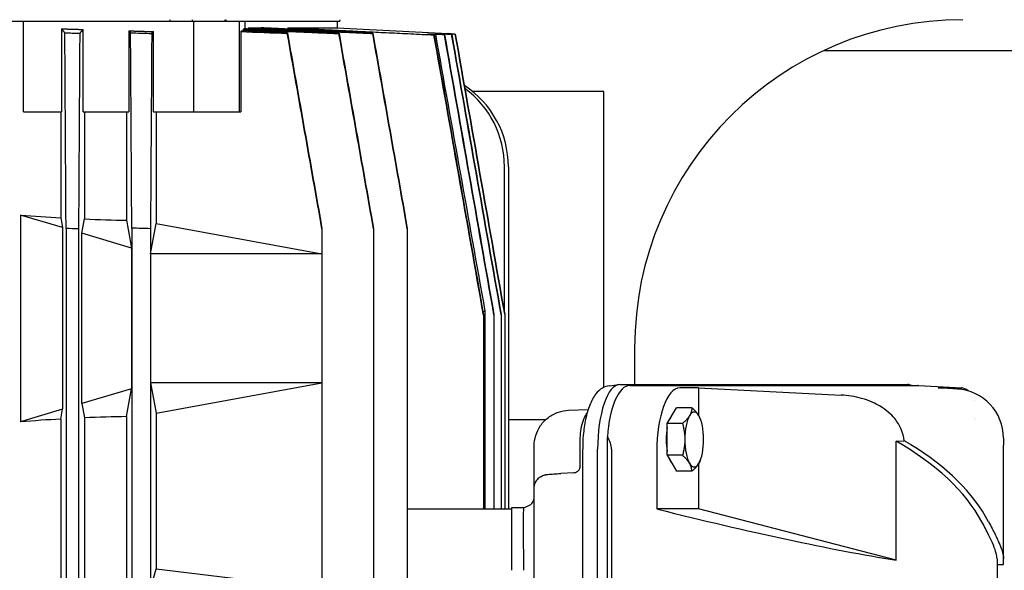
# Model space of a CAD drawing. Header units: inches. Extents: x 5 to 1128, y -85 to 748.
# Tile 312 of 656: x 421 to 433, y 605 to 612. Entities that reach past the tile are written whole.
import ezdxf

# ---------------------------------------------------------------- set-up
doc = ezdxf.new("R2010")
doc.units = ezdxf.units.IN
doc.header["$LTSCALE"] = 32
doc.header["$MEASUREMENT"] = 0
doc.layers.add('Dimension (ANSI)', color=7, linetype='Continuous', lineweight=25)
doc.layers.add('Visible (ANSI)', color=7, linetype='Continuous', lineweight=30)
doc.styles.add('Note Text (ANSI)', font='tahoma.ttf')
doc.dimstyles.new('SB Fraction-16 (ANSI)', dxfattribs={"dimscale": 32, "dimtxt": 0.125, "dimasz": 0.098425, "dimexe": 0.125, "dimexo": 0.0625, "dimgap": 0.031496, "dimtad": 0, "dimtih": 1, "dimtoh": 1, "dimdec": 4, "dimrnd": 1e-08, "dimzin": 0, "dimdsep": 46, "dimlunit": 5, "dimtxsty": 'Note Text (ANSI)', "dimcen": 0.09, "dimdle": 0.393701, "dimclrd": 256, "dimclre": 256, "dimclrt": 256, "dimadec": 0, "dimazin": 3, "dimtfac": 0.96, "dimtofl": 0, "dimtmove": 0, "dimatfit": 3, "dimfxl": 1, "dimfrac": 2, "dimtolj": 1, "dimtzin": 12, "dimlwd": -1, "dimlwe": -1, "dimarcsym": 0})

# ---------------------------------------------------------------- blocks, each defined once
blk = doc.blocks.new('*D19')
at = {"layer": 'Defpoints', "color": 0, "transparency": 16777216}
for p in [(484.781, 699.94), (324.685, 555.94), (484.781, 555.94)]:
    blk.add_point(p, dxfattribs=at)
at = {"layer": 'Dimension (ANSI)', "transparency": 16777216}
for p, q in [((482.781, 699.94), (320.685, 699.94)), ((324.685, 696.79), (324.685, 635.454)), ((324.685, 559.089), (324.685, 629.425)), ((482.781, 555.94), (320.685, 555.94))]:
    blk.add_line(p, q, dxfattribs=at)
for points in [[(324.16, 696.79), (325.21, 696.79), (324.685, 699.94)], [(324.16, 559.089), (325.21, 559.089), (324.685, 555.94)]]:
    blk.add_solid(points, dxfattribs=at)
at = {"layer": 'Dimension (ANSI)', "transparency": 16777216, "insert": (320.552, 634.446), "char_height": 4, "attachment_point": 1, "style": 'Note Text (ANSI)'}
blk.add_mtext('\\A1;144', dxfattribs=at)

msp = doc.modelspace()

# ---------------------------------------------------------------- linework, layer by layer
at = {"layer": 'Visible (ANSI)'}
for p, q in [((425.37533, 611.79411), (425.37641, 611.81478)), ((421.58414, 611.79411), (413.35213, 611.79411)), ((421.51607, 610.69175), (421.51607, 611.79411)), ((423.59268, 611.79411), (421.58414, 611.79411)), ((421.98141, 611.70303), (421.98141, 610.69175)), ((422.2441, 610.69175), (422.2441, 611.69561)), ((423.59268, 610.69175), (423.59268, 611.79411)), ((424.14946, 611.79411), (423.59268, 611.79411)), ((424.2196, 611.79411), (424.14946, 611.79411)), ((424.14946, 610.69175), (424.14946, 611.79411)), ((424.19655, 611.69561), (424.19655, 611.67797)), ((425.37533, 611.79411), (424.2196, 611.79411)), ((424.22197, 611.7023), (424.22197, 611.79411)), ((424.25534, 611.71537), (424.25534, 611.70081)), ((424.25534, 611.71537), (424.41357, 611.71537)), ((424.73932, 611.71537), (425.34215, 611.71537)), ((424.73932, 611.71537), (424.73932, 611.69996)), ((425.34215, 611.79411), (425.34215, 611.71537)), ((425.34215, 611.71537), (426.69539, 611.64445)), ((422.80378, 611.67879), (422.80378, 610.69175)), ((423.10063, 610.69175), (423.10063, 611.66936)), ((424.16664, 611.66936), (424.16664, 610.69175)), ((426.63564, 611.64247), (426.63669, 611.63657)), ((426.73775, 611.63855), (426.65205, 611.64303)), ((426.68667, 611.64416), (426.78125, 611.63922)), ((426.68667, 611.64416), (426.6872, 611.64119)), ((426.69539, 611.64445), (426.69212, 611.64434)), ((426.78141, 611.63966), (426.69212, 611.64434)), ((426.69539, 611.64445), (426.69544, 611.64417)), ((426.78125, 611.63922), (426.78141, 611.63966)), ((431.27716, 611.43978), (438.46813, 611.43978)), ((428.59313, 610.93978), (426.9915, 610.93978)), ((428.59313, 607.33225), (428.59313, 610.93978)), ((421.51607, 610.69175), (421.98141, 610.69175)), ((421.97168, 610.69175), (421.97168, 609.39964)), ((422.2441, 610.69175), (422.80378, 610.69175)), ((422.2609, 610.69175), (422.2609, 609.38494)), ((422.77271, 610.69175), (422.77271, 609.36911)), ((423.10063, 610.69175), (423.59268, 610.69175)), ((423.1366, 610.69175), (423.1366, 609.3287)), ((423.59268, 610.69175), (424.14946, 610.69175)), ((424.14946, 610.69175), (424.16664, 610.69175)), ((427.38134, 608.23698), (427.38134, 610.02246)), ((427.42876, 610.02246), (427.42876, 605.84923)), ((421.48279, 609.43265), (421.48279, 606.91148)), ((421.99296, 609.28018), (421.48279, 609.43265)), ((421.97168, 609.39964), (421.99296, 609.28018)), ((422.2275, 609.21008), (422.2609, 609.38494)), ((422.77271, 609.36911), (422.83327, 609.02904)), ((423.06608, 608.95946), (423.1366, 609.3287)), ((423.1366, 609.3287), (425.15592, 608.95946)), ((421.99296, 609.28018), (421.99296, 607.06395)), ((422.03656, 609.26767), (422.03656, 594.87173)), ((422.18863, 609.26359), (422.18863, 594.87581)), ((422.2275, 607.13405), (422.2275, 609.21008)), ((422.83327, 609.02904), (422.2275, 609.21008)), ((422.83797, 609.27317), (422.83797, 594.86623)), ((423.06608, 609.26591), (423.06608, 608.95946)), ((425.15592, 609.26591), (425.15592, 609.27317)), ((425.15592, 609.26591), (425.15592, 608.95946)), ((425.78484, 609.26359), (425.78484, 609.26767)), ((425.78484, 609.26359), (425.78484, 597.07661)), ((426.19693, 609.26352), (426.19693, 609.26691)), ((426.19693, 609.26352), (426.19693, 594.87588)), ((422.83327, 609.02904), (422.83327, 607.31508)), ((423.06608, 608.95946), (423.06608, 607.38466)), ((425.15592, 608.95946), (423.06608, 608.95946)), ((425.15592, 608.95946), (425.15592, 607.38466)), ((427.12577, 608.21256), (427.12577, 608.215)), ((427.12577, 608.21256), (427.12577, 605.84923)), ((427.14302, 608.26219), (427.14302, 605.84923)), ((427.25247, 608.21693), (427.25247, 608.21872)), ((427.25247, 608.21693), (427.25247, 605.84923)), ((427.34024, 608.22011), (427.34024, 608.22118)), ((427.34024, 608.22011), (427.34024, 605.84923)), ((427.38394, 608.22188), (427.38394, 608.22224)), ((427.38394, 608.22188), (427.38394, 605.84923)), ((428.96813, 607.81478), (428.96813, 607.36498)), ((423.06608, 607.38466), (423.1366, 607.01542)), ((423.06608, 607.38466), (423.06608, 596.75474)), ((425.15592, 607.38466), (423.06608, 607.38466)), ((423.1366, 607.01542), (425.15592, 607.38466)), ((425.15592, 607.38466), (425.15592, 597.38289)), ((422.83327, 607.31508), (422.2275, 607.13405)), ((422.77271, 606.97501), (422.83327, 607.31508)), ((428.65998, 607.35144), (428.77578, 607.3644)), ((428.78608, 607.36498), (432.29822, 607.36498)), ((428.91201, 607.35458), (432.4249, 607.35458)), ((429.74786, 607.32466), (429.51951, 607.32466)), ((429.74786, 607.32466), (431.48483, 607.23639)), ((429.74786, 607.32466), (429.74786, 606.99158)), ((432.43015, 607.35443), (432.95635, 607.32451)), ((432.90325, 607.31014), (432.66829, 607.32466)), ((432.66829, 607.32466), (432.95111, 607.32466)), ((422.2275, 607.13405), (422.2609, 606.95919)), ((421.99296, 607.06395), (421.48279, 606.91148)), ((421.97168, 606.94448), (421.99296, 607.06395)), ((423.1366, 607.01542), (423.1366, 605.11728)), ((428.16175, 607.05158), (428.40075, 607.06063)), ((429.36532, 606.88889), (429.47978, 607.0821)), ((429.66626, 607.0821), (429.47978, 607.0821)), ((421.97168, 606.94448), (421.97168, 597.19492)), ((422.2609, 606.95919), (422.2609, 597.18021)), ((422.77271, 606.97501), (422.77271, 597.16439)), ((427.42876, 606.93978), (427.88707, 606.93978)), ((429.36532, 606.50248), (429.36532, 606.88889)), ((429.55181, 606.88889), (429.36532, 606.88889)), ((429.76651, 606.95546), (429.76512, 606.95875)), ((433.11357, 606.95064), (433.11355, 606.95062)), ((428.30426, 606.37593), (428.30426, 606.67656)), ((428.63552, 597.41322), (428.63552, 606.72618)), ((432.15443, 606.67419), (432.2545, 606.67919)), ((432.15443, 605.22398), (432.15443, 606.67419)), ((433.46475, 606.71316), (433.46475, 606.62832)), ((427.74372, 606.10256), (427.74372, 606.61751)), ((428.33449, 597.56183), (428.33449, 606.57758)), ((428.51677, 597.56183), (428.51677, 606.57758)), ((428.68651, 606.57745), (428.68651, 597.56195)), ((429.23805, 606.55029), (429.23805, 605.84923)), ((433.46475, 605.24119), (433.46475, 606.62832)), ((429.36532, 606.50248), (429.47978, 606.30927)), ((429.55181, 606.50248), (429.36532, 606.50248)), ((429.76651, 606.43591), (429.76512, 606.43262)), ((428.22742, 606.2894), (428.06718, 606.28035)), ((428.22742, 606.2894), (428.22743, 606.2894)), ((429.66626, 606.30927), (429.47978, 606.30927)), ((429.74786, 606.39979), (429.74786, 605.84923)), ((427.74372, 598.03684), (427.74372, 606.10256)), ((426.19693, 605.84923), (427.46813, 605.84923)), ((427.46813, 605.86145), (427.46813, 605.84923)), ((427.61503, 605.86145), (427.46813, 605.86145)), ((427.46813, 605.84923), (427.46813, 605.23781)), ((427.61503, 605.86145), (427.67176, 605.88553)), ((429.74786, 605.84923), (429.23805, 605.84923)), ((429.25216, 605.84568), (429.23805, 605.84923)), ((432.15443, 605.22398), (429.74786, 605.84923)), ((427.46813, 605.23781), (427.46813, 605.1004)), ((433.38601, 605.24119), (433.38601, 604.58545)), ((433.46475, 605.17286), (433.46475, 605.24119)), ((423.08623, 604.94372), (423.1366, 605.11728)), ((423.1366, 605.11728), (424.579, 604.94372)), ((433.38601, 605.17286), (433.46475, 605.17286))]:
    msp.add_line(p, q, dxfattribs=at)
for centre, radius, start, end in [((432.96813, 607.81478), 4, 90, 180), ((415.81196, 374.54135), 234.80884, 88.4438347, 88.4809565), ((414.24926, 335.99714), 273.41096, 88.1520335, 88.1998614), ((427.62561, 605.99425), 0.11811, 293, 0)]:
    msp.add_arc(centre, radius, start, end, dxfattribs=at)
for centre, major_axis, ratio, start_param, end_param in [((321.35658, 587.38482), (97.3801, 38.84522), 0.99558784, 6.13799153, 6.13819507), ((425.4086, 587.38482), (9.14311, 104.44251), 0.03476669, 1.3377455, 1.33794904), ((415.87538, 378.29334), (233.65248, 13.34579), 0.99743829, 1.48684371, 1.48761953), ((408.68103, 378.29333), (16.71382, 233.43573), 0.00407914, 0.02626653, 0.02704234), ((397.11195, 402.94196), (28.6813, 208.75665), 0.00219871, 0.02184936, 0.02271084), ((374.21068, 424.82364), (52.32202, 186.83099), 0.00103872, 0.01591072, 0.01691186), ((370.42962, 438.39102), (56.22475, 173.25602), 0.00039213, 0.01147477, 0.01254094), ((368.32059, 447.54365), (58.41857, 164.09856), 0.00008476, 0.00671054, 0.0078253), ((426.24726, 610.02246), (-1.18151, 0), 0.99965732, 3.14159265, 4.13512384), ((426.19902, 610.02246), (-1.18232, 0), 0.99897186, 3.14159265, 4.07914176), ((417.46813, 611.4767), (-7.86896, 1.54437), 0.18267581, 2.14165677, 2.21551551), ((417.46813, 611.4767), (-7.86896, 1.54437), 0.18267581, 2.26103047, 2.34581184), ((426.11072, 608.23035), (-1.16489, -0.03617), 0.00038166, 2.61461743, 2.65982293), ((428.78608, 606.57758), (0, 0.7874), 0.34202014, 0, 1.57079633), ((428.91714, 606.56609), (-0.00591, 0.78848), 0.36339547, 6.28046128, 7.64680423), ((429.52464, 606.53618), (0.00591, -0.78848), 0.36339547, 3.13886862, 4.69176404), ((432.29822, 606.57758), (0, 0.7874), 0.34202014, 6.12047434, 6.28318531), ((432.42417, 606.56609), (0.00084, 0.78848), 0.34201852, 6.26410592, 6.28354816), ((432.8742, 606.72057), (-0.41622, 0.42423), 0.98752761, 3.93025224, 5.45184901), ((432.95037, 606.53618), (0.00084, 0.78848), 0.34201852, 5.97534657, 6.28354816), ((432.95037, 606.53618), (0.00084, 0.78848), 0.34201852, 5.6440112, 5.64401341), ((429.69435, 606.69569), (0, 0.33465), 0.34202014, 5.75958653, 6.80678408), ((417.46813, 604.86743), (-7.86896, -1.54437), 0.18267581, 4.0676698, 4.14152854), ((417.46813, 604.86743), (-7.86896, -1.54437), 0.18267581, 3.93737346, 4.02215484), ((429.45758, 606.69569), (0, 0.30709), 0.34202014, 0.34487504, 0.70232251), ((429.69435, 606.69569), (0, 0.33465), 0.34202014, 0.52359878, 1.57079633), ((429.69435, 606.69569), (0, -0.33465), 0.34202014, 1.57079633, 2.61799388), ((433.19534, 606.69569), (0, 0.33465), 0.34202014, 0.7383982, 0.73855466), ((429.45758, 606.69569), (0, 0.30709), 0.34202014, 1.0725023, 2.06909035), ((425.74789, 606.72217), (-2.93833, 0.1559), 0.26757479, 3.15578807, 3.34234054), ((429.69435, 606.69569), (0, 0.33465), 0.34202014, 1.57079633, 2.61799388), ((429.69435, 606.69569), (0, -0.33465), 0.34202014, 0.52359878, 1.57079633), ((429.25216, 604.99322), (-4.13386, 0), 0.57103242, 3.44167577, 3.93408264), ((429.25216, 604.99322), (-4.2126, 0), 0.57103242, 3.43589721, 3.89100269), ((429.45758, 606.69569), (0, -0.30709), 0.34202014, 5.5808628, 5.93831026), ((429.69435, 606.69569), (0, -0.33465), 0.34202014, 5.75958653, 6.80678408), ((428.35013, 606.2094), (-0.07517, 0.1011), 0.00689608, 6.28300239, 6.28411933), ((427.63349, 604.97111), (0.01835, -0.89036), 0.01792426, 3.14876884, 3.8575319), ((429.25216, 606.22452), (-4.13287, 1.0489), 0.08613948, 1.59265447, 2.37096082), ((427.63349, 604.97111), (0.01835, -0.89036), 0.01792426, 3.8575319, 4.56629496)]:
    msp.add_ellipse(centre, major_axis=major_axis, ratio=ratio, start_param=start_param, end_param=end_param, dxfattribs=at)
for points, weights in [([(423.57847, 611.79411), (423.57884, 611.80444), (423.57921, 611.81478)], [1.00000000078, 1.00000000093, 1.00000000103]), ([(423.97577, 611.79411), (423.97666, 611.80444), (423.97755, 611.81478)], [1.00000000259, 1.0000000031, 1.00000000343]), ([(421.98141, 611.70303), (422.11162, 611.69943), (422.2441, 611.69561)], [1.12922777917, 1.12408065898, 1.11866819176]), ([(421.98141, 611.70303), (422.00046, 611.67872), (422.02186, 611.65034)], [1.123915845, 1.08335399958, 1.03952749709]), ([(422.20337, 611.64556), (422.22485, 611.67263), (422.2441, 611.69561)], [1.03141966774, 1.07030953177, 1.10570106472]), ([(424.19655, 611.69561), (424.20118, 611.69943), (424.20572, 611.70303)], [1.11866819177, 1.12408065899, 1.12922777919]), ([(424.19655, 611.69561), (424.74787, 611.67263), (425.36299, 611.64556)], [1.10570106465, 1.0703095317, 1.03141966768]), ([(425.36408, 611.65034), (424.75109, 611.67872), (424.20572, 611.70303)], [1.03952749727, 1.08335399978, 1.12391584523]), ([(424.25534, 611.71537), (424.95661, 611.68434), (425.77543, 611.64621)], [1.14680766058, 1.09331136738, 1.03403279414]), ([(425.77637, 611.65016), (425.04507, 611.68563), (424.41357, 611.71537)], [1.0422886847, 1.10154062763, 1.15666365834]), ([(424.73932, 611.71537), (425.54604, 611.6769), (426.52194, 611.62884)], [1.20584188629, 1.13133464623, 1.05027588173]), ([(422.80378, 611.67879), (422.95066, 611.67421), (423.10063, 611.66936)], [1.06384136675, 1.05786121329, 1.05160544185]), ([(424.16664, 611.66936), (424.17188, 611.67421), (424.17701, 611.67879)], [1.05160544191, 1.05786121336, 1.06384136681]), ([(426.52299, 611.63185), (426.48103, 611.63398), (426.43942, 611.63608)], [1.05883270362, 1.06244952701, 1.06605773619]), ([(426.64989, 611.63588), (426.60781, 611.63806), (426.5661, 611.64021)], [1.08142586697, 1.08550228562, 1.08957216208]), ([(426.63564, 611.64247), (426.68618, 611.63986), (426.73726, 611.63723)], [1.10144920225, 1.0964560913, 1.09145309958]), ([(429.66626, 607.0821), (429.66368, 607.03033), (429.63712, 606.9855)], [1.92128718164, 2.06989926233, 2.06989926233]), ([(429.75158, 606.9855), (429.72502, 607.03033), (429.66626, 607.0821)], [1.99985792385, 1.99985792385, 1.85627458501]), ([(429.63712, 606.9855), (429.61056, 606.94066), (429.55181, 606.88889)], [1.99985792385, 1.99985792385, 1.85627458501]), ([(429.55181, 606.88889), (429.5799, 606.78535), (429.5799, 606.69569)], [1.66293555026, 1.79156406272, 1.79156406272]), ([(429.76512, 606.95875), (429.75945, 606.97221), (429.75158, 606.9855)], [1.98724669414, 1.99985792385, 1.99985792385]), ([(429.5799, 606.69569), (429.5799, 606.60602), (429.55181, 606.50248)], [1.79156406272, 1.79156406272, 1.66293555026]), ([(429.63712, 606.40587), (429.61056, 606.45071), (429.55181, 606.50248)], [1.99985792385, 1.99985792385, 1.85627458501]), ([(429.66626, 606.30927), (429.66368, 606.36104), (429.63712, 606.40587)], [1.92128718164, 2.06989926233, 2.06989926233]), ([(429.75158, 606.40587), (429.72502, 606.36104), (429.66626, 606.30927)], [1.99985792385, 1.99985792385, 1.85627458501]), ([(429.76512, 606.43262), (429.75945, 606.41916), (429.75158, 606.40587)], [1.98724669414, 1.99985792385, 1.99985792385])]:
    msp.add_rational_spline(points, weights, degree=2, dxfattribs=at)
for points, knots in [([(422.03656, 609.26767), (422.03411, 609.66477), (422.03166, 610.06187), (422.02676, 610.85609), (422.02431, 611.25321), (422.02186, 611.65034)], [0, 0, 0, 0, 3.07285271, 3.07285271, 6.14569819, 6.14569819, 6.14569819, 6.14569819]), ([(422.20337, 611.64556), (422.20091, 611.24856), (422.19846, 610.85156), (422.19355, 610.05757), (422.19109, 609.66057), (422.18863, 609.26359)], [0, 0, 0, 0, 3.07222542, 3.07222542, 6.1444506, 6.1444506, 6.1444506, 6.1444506]), ([(422.83797, 609.27317), (422.83551, 609.67012), (422.83306, 610.06707), (422.82816, 610.861), (422.82572, 611.25797), (422.82327, 611.65495)], [0, 0, 0, 0, 3.07176081, 3.07176081, 6.14350714, 6.14350714, 6.14350714, 6.14350714]), ([(422.82327, 611.65495), (422.8662, 611.65362), (422.90913, 611.65229), (422.99498, 611.6496), (423.03791, 611.64825), (423.08084, 611.64689)], [-0.654566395, -0.654566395, -0.654566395, -0.654566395, -0.327294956, -0.327294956, -0.00002352, -0.00002352, -0.00002352, -0.00002352]), ([(423.08084, 611.64689), (423.07838, 611.25004), (423.07592, 610.85321), (423.071, 610.05955), (423.06854, 609.66273), (423.06608, 609.26591)], [0, 0, 0, 0, 3.07114256, 3.07114256, 6.1422854, 6.1422854, 6.1422854, 6.1422854]), ([(424.73341, 611.64689), (424.73369, 611.64825), (424.73398, 611.6496), (424.73454, 611.65229), (424.73483, 611.65362), (424.73511, 611.65495)], [-0.654581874, -0.654581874, -0.654581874, -0.654581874, -0.327309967, -0.327309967, -0.000038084, -0.000038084, -0.000038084, -0.000038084]), ([(425.15592, 609.26591), (425.08544, 609.66273), (425.01499, 610.05955), (424.87415, 610.85321), (424.80376, 611.25004), (424.73341, 611.64689)], [0, 0, 0, 0, 3.07114779, 3.07114779, 6.14230411, 6.14230411, 6.14230411, 6.14230411]), ([(424.73511, 611.65495), (424.80515, 611.25797), (424.87524, 610.861), (425.01551, 610.06707), (425.08569, 609.67012), (425.15592, 609.27317)], [0, 0, 0, 0, 3.07176687, 3.07176687, 6.14353477, 6.14353477, 6.14353477, 6.14353477]), ([(425.78484, 609.26359), (425.71448, 609.66057), (425.64415, 610.05757), (425.50354, 610.85156), (425.43325, 611.24856), (425.36299, 611.64556)], [0, 0, 0, 0, 3.0722279, 3.0722279, 6.14445907, 6.14445907, 6.14445907, 6.14445907]), ([(425.36408, 611.65034), (425.43413, 611.25321), (425.50422, 610.85609), (425.64447, 610.06187), (425.71464, 609.66477), (425.78484, 609.26767)], [0.00000001, 0.00000001, 0.00000001, 0.00000001, 3.07285421, 3.07285421, 6.14570848, 6.14570848, 6.14570848, 6.14570848]), ([(426.19693, 609.26352), (426.12664, 609.66063), (426.05638, 610.05775), (425.91588, 610.85197), (425.84564, 611.24909), (425.77543, 611.64621)], [0, 0, 0, 0, 3.07303087, 3.07303087, 6.14606472, 6.14606472, 6.14606472, 6.14606472]), ([(425.77637, 611.65016), (425.84641, 611.25295), (425.91648, 610.85573), (426.05666, 610.06132), (426.12678, 609.66411), (426.19693, 609.26691)], [0, 0, 0, 0, 3.07352424, 3.07352424, 6.14704694, 6.14704694, 6.14704694, 6.14704694]), ([(426.43942, 611.63608), (426.45791, 611.63668), (426.47543, 611.63724), (426.50846, 611.63831), (426.524, 611.63881), (426.53853, 611.63928)], [-1.52993995, -1.52993995, -1.52993995, -1.52993995, -0.7653633, -0.7653633, -0.000001, -0.000001, -0.000001, -0.000001]), ([(427.12577, 608.21256), (427.0251, 608.78192), (426.92444, 609.35132), (426.72317, 610.49006), (426.62254, 611.05947), (426.52194, 611.62884)], [0, 0, 0, 0, 4.40589885, 4.40589885, 8.81180218, 8.81180218, 8.81180218, 8.81180218]), ([(426.52299, 611.63185), (426.62339, 611.06239), (426.72383, 610.49287), (426.92474, 609.35396), (427.02524, 608.78445), (427.12577, 608.215)], [0, 0, 0, 0, 4.40633725, 4.40633725, 8.81266552, 8.81266552, 8.81266552, 8.81266552]), ([(426.53853, 611.63928), (426.63934, 611.0765), (426.74014, 610.51355), (426.94162, 609.38796), (427.04235, 608.825), (427.14302, 608.26219)], [-8.71342792, -8.71342792, -8.71342792, -8.71342792, -4.35672902, -4.35672902, -0.00000245, -0.00000245, -0.00000245, -0.00000245]), ([(426.5661, 611.64021), (426.57987, 611.64066), (426.59256, 611.64107), (426.61573, 611.64182), (426.62625, 611.64216), (426.63564, 611.64247)], [-1.59960857, -1.59960857, -1.59960857, -1.59960857, -0.8001037, -0.8001037, -0.000001, -0.000001, -0.000001, -0.000001]), ([(427.25247, 608.21693), (427.1519, 608.78637), (427.05132, 609.35586), (426.85021, 610.49475), (426.74965, 611.06424), (426.6491, 611.63369)], [0, 0, 0, 0, 4.40638072, 4.40638072, 8.81276649, 8.81276649, 8.81276649, 8.81276649]), ([(426.64989, 611.63588), (426.75028, 611.06638), (426.8507, 610.49679), (427.05155, 609.35779), (427.15201, 608.78821), (427.25247, 608.21872)], [0, 0, 0, 0, 4.40663746, 4.40663746, 8.81326146, 8.81326146, 8.81326146, 8.81326146]), ([(426.65205, 611.64303), (426.66, 611.64329), (426.66686, 611.64351), (426.6784, 611.64389), (426.68309, 611.64404), (426.68667, 611.64416)], [-1.59270066, -1.59270066, -1.59270066, -1.59270066, -0.79652385, -0.79652385, -0.000001, -0.000001, -0.000001, -0.000001]), ([(427.34024, 608.22011), (427.23974, 608.78963), (427.13924, 609.35915), (426.93825, 610.49819), (426.83776, 611.06771), (426.73726, 611.63723)], [0, 0, 0, 0, 4.40686729, 4.40686729, 8.81373458, 8.81373458, 8.81373458, 8.81373458]), ([(426.73775, 611.63855), (426.83814, 611.06902), (426.93856, 610.49939), (427.13938, 609.36034), (427.23981, 608.79071), (427.34024, 608.22118)], [0, 0, 0, 0, 4.40678172, 4.40678172, 8.81354419, 8.81354419, 8.81354419, 8.81354419]), ([(427.38394, 608.22188), (427.28349, 608.79144), (427.18305, 609.36099), (426.98215, 610.50011), (426.8817, 611.06966), (426.78125, 611.63922)], [0, 0, 0, 0, 4.40707979, 4.40707979, 8.81415958, 8.81415958, 8.81415958, 8.81415958]), ([(426.78141, 611.63966), (426.88183, 611.07009), (426.98225, 610.50052), (427.18309, 609.36138), (427.28352, 608.79181), (427.38394, 608.22224)], [0, 0, 0, 0, 4.40714876, 4.40714876, 8.81429232, 8.81429232, 8.81429232, 8.81429232]), ([(428.65998, 607.35144), (428.62899, 607.34797), (428.59994, 607.33724), (428.543, 607.30393), (428.51763, 607.27932), (428.46453, 607.21251), (428.44057, 607.16664), (428.39971, 607.06334), (428.38317, 607.00577), (428.35701, 606.88142), (428.34747, 606.81467), (428.33686, 606.69059), (428.33449, 606.63409), (428.33449, 606.57758)], [3.1798568, 3.1798568, 3.1798568, 3.1798568, 3.33908853, 3.33908853, 3.54795322, 3.54795322, 3.85445966, 3.85445966, 4.16096609, 4.16096609, 4.46747253, 4.46747253, 4.71238898, 4.71238898, 4.71238898, 4.71238898]), ([(432.2545, 606.67919), (432.24967, 606.72779), (432.23716, 606.77521), (432.19798, 606.86702), (432.17102, 606.91034), (432.09445, 607.00433), (432.0344, 607.05829), (431.90679, 607.13344), (431.83519, 607.1693), (431.65363, 607.21941), (431.56905, 607.23211), (431.48483, 607.23639)], [0.000001, 0.000001, 0.000001, 0.000001, 0.37213714, 0.37213714, 0.76039273, 0.76039273, 1.30123963, 1.30123963, 1.62511377, 1.62511377, 1.88706518, 1.88706518, 1.88706518, 1.88706518]), ([(427.76258, 606.7439), (427.77574, 606.78707), (427.79592, 606.82852), (427.84771, 606.90302), (427.88025, 606.93676), (427.95399, 606.99241), (427.9963, 607.01465), (428.07946, 607.0425), (428.12068, 607.05002), (428.16175, 607.05158)], [0, 0, 0, 0, 0.3448956, 0.3448956, 0.6991538, 0.6991538, 1.06406738, 1.06406738, 1.38778666, 1.38778666, 1.38778666, 1.38778666]), ([(428.30426, 606.67656), (428.30426, 606.69665), (428.30489, 606.71681), (428.3087, 606.77699), (428.31391, 606.81667), (428.32951, 606.89042), (428.34009, 606.92509), (428.36297, 606.97585), (428.37352, 606.99465), (428.38639, 607.01187)], [0, 0, 0, 0, 0.153116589, 0.153116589, 0.464626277, 0.464626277, 0.785864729, 0.785864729, 0.993272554, 0.993272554, 0.993272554, 0.993272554]), ([(432.33616, 606.63189), (432.32309, 606.63991), (432.30978, 606.64784), (432.28256, 606.66361), (432.26863, 606.67145), (432.2545, 606.67919)], [-0.318968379, -0.318968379, -0.318968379, -0.318968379, -0.160461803, -0.160461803, -0.000001, -0.000001, -0.000001, -0.000001]), ([(428.27496, 606.3105), (428.281, 606.315), (428.28653, 606.32042), (428.29485, 606.33175), (428.29795, 606.33769), (428.30098, 606.34665), (428.30174, 606.34966), (428.30227, 606.35265)], [0, 0, 0, 0, 0.057380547, 0.057380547, 0.109082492, 0.109082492, 0.134581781, 0.134581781, 0.134581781, 0.134581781]), ([(427.74372, 606.10256), (427.74372, 606.12023), (427.74664, 606.13812), (427.75789, 606.17193), (427.76651, 606.18824), (427.78817, 606.21682), (427.80153, 606.22946), (427.82347, 606.24437), (427.83107, 606.2487), (427.84574, 606.25561), (427.85288, 606.25837), (427.86412, 606.26193), (427.86843, 606.26309), (427.87687, 606.26508), (427.88082, 606.26583), (427.88743, 606.26696), (427.89021, 606.26736), (427.89873, 606.26851), (427.90393, 606.26906), (427.92779, 606.27139), (427.95264, 606.27324), (428.00839, 606.27691), (428.0369, 606.27864), (428.06718, 606.28035)], [0, 0, 0, 0, 0.13470126, 0.13470126, 0.27167398, 0.27167398, 0.40830234, 0.40830234, 0.47495365, 0.47495365, 0.53426312, 0.53426312, 0.5726293, 0.5726293, 0.61858179, 0.61858179, 0.66514037, 0.66514037, 0.77125217, 0.77125217, 1.09497548, 1.09497548, 1.34369143, 1.34369143, 1.34369143, 1.34369143]), ([(433.38601, 605.24119), (433.38596, 605.26015), (433.38236, 605.28272), (433.36057, 605.36498), (433.32934, 605.44019), (433.25978, 605.58118), (433.23216, 605.63399), (433.20128, 605.69101)], [17.79811567, 17.79811567, 17.79811567, 17.79811567, 18.55653418, 18.55653418, 20.21184931, 20.21184931, 21.06861908, 21.06861908, 21.06861908, 21.06861908]), ([(433.28363, 605.69101), (433.31313, 605.63539), (433.33932, 605.58433), (433.39636, 605.46693), (433.42451, 605.40231), (433.45695, 605.30523), (433.46471, 605.26903), (433.46475, 605.24119)], [-12.76748801, -12.76748801, -12.76748801, -12.76748801, -11.91391367, -11.91391367, -10.59705686, -10.59705686, -9.52789616, -9.52789616, -9.52789616, -9.52789616])]:
    msp.add_open_spline(points, degree=3, knots=knots, dxfattribs=at)
for points in [[(422.80378, 611.67879), (422.81028, 611.67095), (422.81677, 611.663), (422.82327, 611.65495)], [(423.08084, 611.64689), (423.08743, 611.65451), (423.09403, 611.66201), (423.10063, 611.66936)], [(424.16664, 611.66936), (424.35557, 611.66201), (424.54449, 611.65451), (424.73341, 611.64689)], [(424.73511, 611.65495), (424.54907, 611.663), (424.36304, 611.67095), (424.17701, 611.67879)], [(426.53853, 611.63928), (426.57539, 611.63742), (426.61225, 611.63555), (426.6491, 611.63369)], [(427.74372, 606.61751), (427.74372, 606.66052), (427.75001, 606.70263), (427.76256, 606.74383)], [(428.22743, 606.2894), (428.23512, 606.28984), (428.2427, 606.29206), (428.24809, 606.2947)], [(428.24804, 606.29467), (428.2548, 606.29797), (428.26144, 606.30156), (428.26782, 606.30558)], [(428.26782, 606.30558), (428.27026, 606.30712), (428.27265, 606.30876), (428.27497, 606.31048)], [(428.30227, 606.35265), (428.30357, 606.36008), (428.30426, 606.36805), (428.30426, 606.37593)]]:
    msp.add_open_spline(points, degree=3, dxfattribs=at)

# ---------------------------------------------------------------- dimensions: what is measured, and where the dimension line sits
at = {"layer": 'Dimension (ANSI)'}
dim = msp.add_linear_dim(base=(324.68489, 555.93978), p1=(484.78063, 699.93978), p2=(484.78063, 555.93978), angle=90, dimstyle='SB Fraction-16 (ANSI)', override={"dimgap": 0.031496, "dimdec": 4, "dimtol": 0, "dimlim": 0, "dimtp": 0, "dimtm": 0, "dimtdec": 2, "dimatfit": 1}, dxfattribs=at)
dim.commit()
dim.dimension.update_dxf_attribs({"geometry": '*D19', "text_midpoint": (324.68489, 632.43978), "dimtype": 160})

doc.saveas('drawing.dxf')
